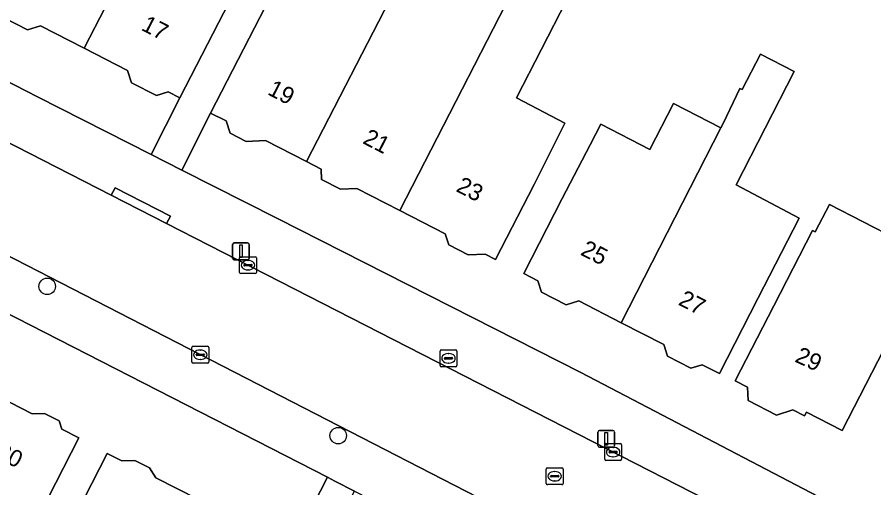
# Model space of a CAD drawing. Extents: x 160349 to 161355, y 381727 to 382854.
# Drawn here: x 161066.3 to 161117.1, y 382426.4 to 382454.3 of the extents above; entities that cross this region are included whole.
import ezdxf

# ---------------------------------------------------------------- set-up
doc = ezdxf.new("R2010")
doc.units = 0
for name, color, linetype in [('IMGEO_Boom', 7, 'Continuous'), ('IMGEO_Brandkraan', 7, 'Continuous'), ('IMGEO_Erf', 7, 'Continuous'), ('IMGEO_Kolk', 7, 'Continuous'), ('IMGEO_Lichtmast', 7, 'Continuous'), ('IMGEO_Pand', 7, 'Continuous'), ('IMGEO_Pand_nummerreeks', 7, 'Continuous'), ('IMGEO_Rijbaan_lokaal_open', 7, 'Continuous'), ('IMGEO_Rioolput', 7, 'Continuous'), ('IMGEO_Voetpad_open', 7, 'Continuous')]:
    doc.layers.add(name, color=color, linetype=linetype)

msp = doc.modelspace()

# ---------------------------------------------------------------- linework, layer by layer
at = {"layer": 'IMGEO_Boom'}
for centre in [(161068.063, 382438.303), (161085.314, 382429.45)]:
    msp.add_circle(centre, 0.489, dxfattribs=at)
at = {"layer": 'IMGEO_Brandkraan'}
for p, q in [((161091.349, 382433.609), (161091.349, 382434.461)), ((161091.424, 382434.535), (161092.276, 382434.535)), ((161091.837, 382434.315), (161091.862, 382434.315)), ((161092.35, 382434.461), (161092.35, 382433.609)), ((161091.608, 382434.029), (161091.608, 382434.041)), ((161092.046, 382433.992), (161091.648, 382433.992)), ((161091.651, 382434.078), (161092.049, 382434.078)), ((161092.092, 382434.041), (161092.092, 382434.029)), ((161092.276, 382433.535), (161091.424, 382433.535)), ((161091.86, 382433.755), (161091.835, 382433.755))]:
    msp.add_line(p, q, dxfattribs=at)
for points in [[(161091.349, 382433.609), (161091.349, 382434.461)], [(161091.424, 382434.535), (161092.276, 382434.535)], [(161092.35, 382434.461), (161092.35, 382433.609)], [(161092.276, 382433.535), (161091.424, 382433.535)]]:
    msp.add_lwpolyline(points, dxfattribs=at)
for centre, radius, start, end in [((161091.426, 382434.459), 0.0765, 91.552, 178.448), ((161091.426, 382434.459), 0.0765, 91.552, 178.448), ((161092.274, 382434.459), 0.0765, 1.552, 88.448), ((161092.274, 382434.459), 0.0765, 1.552, 88.448), ((161091.648, 382434.038), 0.0403, 85.8775, 175.7526), ((161091.645, 382434.028), 0.0366, 178.938, 274.7102), ((161092.049, 382434.035), 0.043, 264.8664, 352.4533), ((161092.053, 382434.04), 0.0386, 1.7309, 96.639), ((161091.426, 382433.611), 0.0765, 181.552, 268.448), ((161091.426, 382433.611), 0.0765, 181.552, 268.448), ((161092.274, 382433.611), 0.0765, 271.552, 358.448), ((161092.274, 382433.611), 0.0765, 271.552, 358.448)]:
    msp.add_arc(centre, radius, start, end, dxfattribs=at)
for centre, major_axis, ratio, start_param, end_param in [((161091.836, 382434.035), (-0.387, 0.002), 0.722429, 4.712389, 7.853982), ((161091.861, 382434.035), (-0.39, 0.002), 0.717154, 1.570796, 4.712389)]:
    msp.add_ellipse(centre, major_axis=major_axis, ratio=ratio, start_param=start_param, end_param=end_param, dxfattribs=at)
at = {"layer": 'IMGEO_Erf'}
for points in [[(161000, 382484.289), (161067.487, 382449.539), (161074.226, 382446.119), (161075.931, 382449.48), (161075.232, 382449.839), (161074.532, 382449.614), (161073.062, 382450.37), (161072.828, 382451.099), (161070.245, 382452.427), (161067.658, 382453.757), (161066.897, 382453.513), (161065.546, 382454.207), (161065.301, 382454.972)], [(161062.514, 382405.064), (161071.223, 382400.63), (161078.048, 382414.038), (161075.226, 382415.424), (161072.716, 382410.522), (161070.114, 382411.854), (161067.428, 382413.229), (161069.916, 382418.088), (161067.092, 382419.534), (161069.348, 382423.94), (161071.627, 382428.39), (161072.494, 382427.946), (161073.251, 382427.984), (161074.118, 382427.54), (161074.496, 382426.956), (161077.025, 382425.661), (161079.555, 382424.365), (161080.478, 382424.412), (161081.29, 382423.996), (161081.709, 382423.349), (161082.58, 382422.903), (161084.671, 382426.984), (161000, 382470.359)], [(161098.84, 382455.261), (161095.875, 382449.492), (161098.752, 382447.971), (161096.924, 382444.348), (161094.638, 382439.901), (161094.018, 382440.219), (161093.026, 382440.171), (161091.866, 382440.767), (161091.656, 382441.423), (161088.961, 382442.808), (161086.42, 382444.115), (161085.447, 382444.067), (161084.329, 382444.642), (161084.299, 382445.261), (161083.443, 382445.701), (161081.012, 382446.95), (161079.852, 382446.894), (161078.904, 382447.381), (161078.67, 382448.109), (161077.751, 382448.582), (161076.035, 382445.201), (161081.707, 382442.323), (161099.704, 382433.19), (161153.316, 382405.165)]]:
    msp.add_lwpolyline(points, dxfattribs=at)
for points in [[(161109.129, 382450.038), (161109.258, 382449.972), (161110.336, 382452.07), (161112.35, 382451.035), (161108.898, 382444.319), (161112.63, 382442.355), (161110.195, 382437.581), (161107.909, 382433.134), (161106.894, 382433.655), (161106.225, 382433.441), (161104.834, 382434.156), (161104.611, 382434.851), (161102.09, 382436.147), (161099.569, 382437.443), (161098.819, 382437.203), (161097.369, 382437.948), (161097.152, 382438.626), (161096.311, 382439.058), (161098.597, 382443.505), (161100.25, 382446.701), (161100.876, 382447.912), (161103.784, 382446.41), (161105.187, 382449.138), (161107.995, 382447.694), (161108.128, 382447.953)], [(161113.43, 382441.607), (161113.587, 382441.526), (161114.428, 382443.163), (161118.435, 382441.103), (161119.836, 382443.827), (161122.845, 382442.28), (161121.955, 382440.548), (161119.668, 382436.101), (161118.702, 382436.598), (161115.181, 382429.749), (161113.067, 382430.836), (161112.953, 382430.615), (161112.255, 382430.974), (161111.285, 382430.663), (161109.604, 382431.527), (161109.565, 382432.324), (161108.848, 382432.693), (161111.134, 382437.14)], [(161058.875, 382434.943), (161060.161, 382434.285), (161060.901, 382434.322), (161061.851, 382433.836), (161061.996, 382433.386), (161064.585, 382432.061), (161067.177, 382430.734), (161067.895, 382430.77), (161068.779, 382430.317), (161068.935, 382429.836), (161069.94, 382429.321), (161067.662, 382424.871), (161065.964, 382421.556), (161065.001, 382419.677), (161062.842, 382419.512), (161061.851, 382420.019), (161060.841, 382418.137), (161060.017, 382416.603), (161057.419, 382417.933), (161054.685, 382419.334), (161055.478, 382420.884), (161057.9, 382425.615), (161054.889, 382427.157), (161056.597, 382430.493)]]:
    msp.add_lwpolyline(points, close=True, dxfattribs=at)
at = {"layer": 'IMGEO_Kolk'}
for p, q in [((161079.464, 382439.133), (161079.464, 382439.985)), ((161079.539, 382440.059), (161080.391, 382440.059)), ((161080.465, 382439.985), (161080.465, 382439.133)), ((161079.723, 382439.553), (161079.723, 382439.565)), ((161080.161, 382439.516), (161079.763, 382439.516)), ((161079.766, 382439.602), (161080.164, 382439.602)), ((161079.952, 382439.839), (161079.977, 382439.839)), ((161080.207, 382439.565), (161080.207, 382439.553)), ((161080.391, 382439.059), (161079.539, 382439.059)), ((161079.975, 382439.279), (161079.95, 382439.279)), ((161076.636, 382433.82), (161076.636, 382434.672)), ((161076.711, 382434.746), (161077.563, 382434.746)), ((161077.124, 382434.526), (161077.149, 382434.526)), ((161077.637, 382434.672), (161077.637, 382433.82)), ((161076.895, 382434.24), (161076.895, 382434.252)), ((161077.333, 382434.203), (161076.935, 382434.203)), ((161076.938, 382434.289), (161077.336, 382434.289)), ((161077.147, 382433.966), (161077.122, 382433.966)), ((161077.379, 382434.252), (161077.379, 382434.24)), ((161077.563, 382433.746), (161076.711, 382433.746)), ((161101.109, 382428.049), (161101.109, 382428.901)), ((161101.184, 382428.975), (161102.036, 382428.975)), ((161101.597, 382428.755), (161101.622, 382428.755)), ((161102.11, 382428.901), (161102.11, 382428.049)), ((161101.368, 382428.469), (161101.368, 382428.481)), ((161101.806, 382428.432), (161101.408, 382428.432)), ((161101.411, 382428.518), (161101.809, 382428.518)), ((161101.852, 382428.481), (161101.852, 382428.469)), ((161102.036, 382427.975), (161101.184, 382427.975)), ((161101.62, 382428.195), (161101.595, 382428.195))]:
    msp.add_line(p, q, dxfattribs=at)
for points in [[(161079.464, 382439.133), (161079.464, 382439.985)], [(161079.539, 382440.059), (161080.391, 382440.059)], [(161080.465, 382439.985), (161080.465, 382439.133)], [(161080.391, 382439.059), (161079.539, 382439.059)], [(161076.636, 382433.82), (161076.636, 382434.672)], [(161076.711, 382434.746), (161077.563, 382434.746)], [(161077.637, 382434.672), (161077.637, 382433.82)], [(161077.563, 382433.746), (161076.711, 382433.746)], [(161101.109, 382428.049), (161101.109, 382428.901)], [(161101.184, 382428.975), (161102.036, 382428.975)], [(161102.11, 382428.901), (161102.11, 382428.049)], [(161102.036, 382427.975), (161101.184, 382427.975)]]:
    msp.add_lwpolyline(points, dxfattribs=at)
for centre, radius, start, end in [((161079.541, 382439.983), 0.0765, 91.552, 178.448), ((161079.541, 382439.983), 0.0765, 91.552, 178.448), ((161080.389, 382439.983), 0.0765, 1.552, 88.448), ((161080.389, 382439.983), 0.0765, 1.552, 88.448), ((161079.763, 382439.562), 0.0403, 85.8775, 175.7526), ((161079.76, 382439.552), 0.0366, 178.938, 274.7102), ((161080.164, 382439.559), 0.043, 264.8664, 352.4533), ((161080.168, 382439.564), 0.0386, 1.7309, 96.639), ((161079.541, 382439.135), 0.0765, 181.552, 268.448), ((161079.541, 382439.135), 0.0765, 181.552, 268.448), ((161080.389, 382439.135), 0.0765, 271.552, 358.448), ((161080.389, 382439.135), 0.0765, 271.552, 358.448), ((161076.713, 382434.67), 0.0765, 91.552, 178.448), ((161076.713, 382434.67), 0.0765, 91.552, 178.448), ((161077.561, 382434.67), 0.0765, 1.552, 88.448), ((161077.561, 382434.67), 0.0765, 1.552, 88.448), ((161076.713, 382433.822), 0.0765, 181.552, 268.448), ((161076.713, 382433.822), 0.0765, 181.552, 268.448), ((161076.935, 382434.249), 0.0403, 85.8775, 175.7526), ((161076.932, 382434.239), 0.0366, 178.938, 274.7102), ((161077.336, 382434.246), 0.043, 264.8664, 352.4533), ((161077.34, 382434.251), 0.0386, 1.7309, 96.639), ((161077.561, 382433.822), 0.0765, 271.552, 358.448), ((161077.561, 382433.822), 0.0765, 271.552, 358.448), ((161101.186, 382428.899), 0.0765, 91.552, 178.448), ((161101.186, 382428.899), 0.0765, 91.552, 178.448), ((161102.034, 382428.899), 0.0765, 1.552, 88.448), ((161102.034, 382428.899), 0.0765, 1.552, 88.448), ((161101.408, 382428.478), 0.0403, 85.8775, 175.7526), ((161101.405, 382428.468), 0.0366, 178.938, 274.7102), ((161101.809, 382428.475), 0.043, 264.8664, 352.4533), ((161101.813, 382428.48), 0.0386, 1.7309, 96.639), ((161101.186, 382428.051), 0.0765, 181.552, 268.448), ((161101.186, 382428.051), 0.0765, 181.552, 268.448), ((161102.034, 382428.051), 0.0765, 271.552, 358.448), ((161102.034, 382428.051), 0.0765, 271.552, 358.448)]:
    msp.add_arc(centre, radius, start, end, dxfattribs=at)
for centre, major_axis, ratio, start_param, end_param in [((161079.951, 382439.559), (-0.387, 0.002), 0.722429, 4.712389, 7.853982), ((161079.976, 382439.559), (-0.39, 0.002), 0.717154, 1.570796, 4.712389), ((161077.123, 382434.246), (-0.387, 0.002), 0.722429, 4.712389, 7.853982), ((161077.148, 382434.246), (-0.39, 0.002), 0.717154, 1.570796, 4.712389), ((161101.596, 382428.475), (-0.387, 0.002), 0.722429, 4.712389, 7.853982), ((161101.621, 382428.475), (-0.39, 0.002), 0.717154, 1.570796, 4.712389)]:
    msp.add_ellipse(centre, major_axis=major_axis, ratio=ratio, start_param=start_param, end_param=end_param, dxfattribs=at)
at = {"layer": 'IMGEO_Lichtmast'}
for p, q in [((161079.053, 382439.981), (161079.053, 382440.781)), ((161079.053, 382440.781), (161079.053, 382439.981)), ((161079.153, 382440.881), (161079.943, 382440.881)), ((161079.943, 382440.881), (161079.153, 382440.881)), ((161080.043, 382440.781), (161080.043, 382439.981)), ((161080.043, 382439.981), (161080.043, 382440.781)), ((161079.943, 382439.881), (161079.153, 382439.881)), ((161079.153, 382439.881), (161079.943, 382439.881)), ((161100.803, 382429.757), (161101.593, 382429.757)), ((161101.593, 382429.757), (161100.803, 382429.757)), ((161100.703, 382428.857), (161100.703, 382429.657)), ((161100.703, 382429.657), (161100.703, 382428.857)), ((161101.693, 382429.657), (161101.693, 382428.857)), ((161101.693, 382428.857), (161101.693, 382429.657)), ((161101.593, 382428.757), (161100.803, 382428.757)), ((161100.803, 382428.757), (161101.593, 382428.757))]:
    msp.add_line(p, q, dxfattribs=at)
for points in [[(161079.473, 382440.756), (161079.623, 382440.756), (161079.623, 382440.006), (161079.473, 382440.006), (161079.473, 382440.756)], [(161101.123, 382429.632), (161101.273, 382429.632), (161101.273, 382428.882), (161101.123, 382428.882), (161101.123, 382429.632)]]:
    msp.add_lwpolyline(points, dxfattribs=at)
for centre, start, end in [((161079.153, 382440.781), 90, 180), ((161079.153, 382440.781), 90, 180), ((161079.943, 382440.781), 0, 90), ((161079.943, 382440.781), 360, 90), ((161079.153, 382439.981), 180, 270), ((161079.153, 382439.981), 180, 270), ((161079.943, 382439.981), 270, 0), ((161079.943, 382439.981), 270, 0), ((161100.803, 382429.657), 90, 180), ((161100.803, 382429.657), 90, 180), ((161101.593, 382429.657), 0, 90), ((161101.593, 382429.657), 360, 90), ((161100.803, 382428.857), 180, 270), ((161100.803, 382428.857), 180, 270), ((161101.593, 382428.857), 270, 0), ((161101.593, 382428.857), 270, 0)]:
    msp.add_arc(centre, 0.1, start, end, dxfattribs=at)
at = {"layer": 'IMGEO_Pand'}
for points in [[(161076.817, 382465.155), (161076.598, 382465.267), (161077.805, 382467.615), (161078.003, 382468.001), (161075.824, 382469.12), (161075.626, 382468.734), (161073.587, 382464.768), (161072.994, 382465.073), (161072.255, 382465.453), (161070.819, 382462.659), (161068.773, 382463.704), (161066.783, 382459.832), (161064.497, 382455.385), (161065.301, 382454.972), (161065.546, 382454.207), (161066.897, 382453.513), (161067.658, 382453.757), (161070.245, 382452.427)], [(161080.189, 382457.773), (161077.481, 382459.23), (161079.751, 382463.646), (161076.817, 382465.155), (161070.245, 382452.427), (161072.828, 382451.099), (161073.062, 382450.37), (161074.532, 382449.614), (161075.232, 382449.839), (161075.931, 382449.48), (161078.217, 382453.927), (161079.735, 382456.887)], [(161089.032, 382456.579), (161091.243, 382460.881), (161088.352, 382462.368), (161084.703, 382455.27), (161081.909, 382456.682), (161080.037, 382453.029), (161077.751, 382448.582), (161078.67, 382448.109), (161078.904, 382447.381), (161079.852, 382446.894), (161081.012, 382446.95), (161083.443, 382445.701)], [(161097.096, 382458.638), (161096.9, 382458.738), (161094.472, 382459.987), (161093.467, 382458.032), (161093.26, 382458.139), (161091.742, 382455.186), (161089.24, 382456.472), (161089.032, 382456.579), (161083.443, 382445.701), (161084.299, 382445.261), (161084.329, 382444.642), (161085.447, 382444.067), (161086.42, 382444.115), (161088.961, 382442.808)], [(161098.84, 382455.261), (161098.643, 382455.362), (161100.196, 382458.383), (161097.64, 382459.697), (161097.096, 382458.638), (161088.961, 382442.808), (161091.656, 382441.423), (161091.866, 382440.767), (161093.026, 382440.171), (161094.018, 382440.219), (161094.638, 382439.901), (161096.924, 382444.348), (161098.752, 382447.971), (161095.875, 382449.492)], [(161108.898, 382444.319), (161112.35, 382451.035), (161110.336, 382452.07), (161109.258, 382449.972), (161109.129, 382450.038), (161108.128, 382447.953), (161107.995, 382447.694), (161102.09, 382436.147), (161104.611, 382434.851), (161104.834, 382434.156), (161106.225, 382433.441), (161106.894, 382433.655), (161107.909, 382433.134), (161110.195, 382437.581), (161112.63, 382442.355)], [(161107.995, 382447.694), (161105.187, 382449.138), (161103.784, 382446.41), (161100.876, 382447.912), (161100.25, 382446.701), (161098.597, 382443.505), (161096.311, 382439.058), (161097.152, 382438.626), (161097.369, 382437.948), (161098.819, 382437.203), (161099.569, 382437.443), (161102.09, 382436.147)], [(161111.134, 382437.14), (161108.848, 382432.693), (161109.565, 382432.324), (161109.604, 382431.527), (161111.285, 382430.663), (161112.255, 382430.974), (161112.953, 382430.615), (161113.067, 382430.836), (161115.181, 382429.749), (161118.702, 382436.598), (161119.668, 382436.101), (161121.955, 382440.548), (161122.845, 382442.28), (161119.836, 382443.827), (161118.435, 382441.103), (161114.428, 382443.163), (161113.587, 382441.526), (161113.43, 382441.607)], [(161067.662, 382424.871), (161069.94, 382429.321), (161068.935, 382429.836), (161068.779, 382430.317), (161067.895, 382430.77), (161067.177, 382430.734), (161064.585, 382432.061), (161059.19, 382421.448), (161057.419, 382417.933), (161060.017, 382416.603), (161060.841, 382418.137), (161061.851, 382420.019), (161062.842, 382419.512), (161065.001, 382419.677), (161065.964, 382421.556)], [(161070.114, 382411.854), (161077.025, 382425.661), (161074.496, 382426.956), (161074.118, 382427.54), (161073.251, 382427.984), (161072.494, 382427.946), (161071.627, 382428.39), (161069.348, 382423.94), (161067.092, 382419.534), (161069.916, 382418.088), (161067.428, 382413.229)]]:
    msp.add_lwpolyline(points, close=True, dxfattribs=at)
at = {"layer": 'IMGEO_Rijbaan_lokaal_open'}
for points in [[(160984.373, 382481.763), (161000, 382473.769), (161051.221, 382447.565), (161055.178, 382445.54), (161123.037, 382410.642), (161128.429, 382407.875), (161148.914, 382397.364), (161149.186, 382397.232)], [(161151.878, 382402.587), (161151.401, 382402.829), (161129.216, 382414.337), (161125.629, 382416.174), (161075.136, 382442.031), (161071.856, 382443.711), (161049.272, 382455.276)]]:
    msp.add_lwpolyline(points, dxfattribs=at)
at = {"layer": 'IMGEO_Rioolput'}
for p, q in [((161097.646, 382426.615), (161097.646, 382427.467)), ((161097.721, 382427.541), (161098.573, 382427.541)), ((161098.134, 382427.321), (161098.159, 382427.321)), ((161098.647, 382427.467), (161098.647, 382426.615)), ((161097.905, 382427.035), (161097.905, 382427.047)), ((161098.343, 382426.998), (161097.945, 382426.998)), ((161097.948, 382427.084), (161098.346, 382427.084)), ((161098.157, 382426.761), (161098.132, 382426.761)), ((161098.389, 382427.047), (161098.389, 382427.035)), ((161098.573, 382426.541), (161097.721, 382426.541))]:
    msp.add_line(p, q, dxfattribs=at)
for points in [[(161097.646, 382426.615), (161097.646, 382427.467)], [(161097.721, 382427.541), (161098.573, 382427.541)], [(161098.647, 382427.467), (161098.647, 382426.615)], [(161098.573, 382426.541), (161097.721, 382426.541)]]:
    msp.add_lwpolyline(points, dxfattribs=at)
for centre, radius, start, end in [((161097.723, 382427.465), 0.0765, 91.552, 178.448), ((161097.723, 382427.465), 0.0765, 91.552, 178.448), ((161098.571, 382427.465), 0.0765, 1.552, 88.448), ((161098.571, 382427.465), 0.0765, 1.552, 88.448), ((161097.945, 382427.044), 0.0403, 85.8775, 175.7526), ((161097.942, 382427.034), 0.0366, 178.938, 274.7102), ((161098.346, 382427.041), 0.043, 264.8664, 352.4533), ((161098.35, 382427.046), 0.0386, 1.7309, 96.639), ((161097.723, 382426.617), 0.0765, 181.552, 268.448), ((161097.723, 382426.617), 0.0765, 181.552, 268.448), ((161098.571, 382426.617), 0.0765, 271.552, 358.448), ((161098.571, 382426.617), 0.0765, 271.552, 358.448)]:
    msp.add_arc(centre, radius, start, end, dxfattribs=at)
for centre, major_axis, ratio, start_param, end_param in [((161098.133, 382427.041), (-0.387, 0.002), 0.722429, 4.712389, 7.853982), ((161098.158, 382427.041), (-0.39, 0.002), 0.717154, 1.570796, 4.712389)]:
    msp.add_ellipse(centre, major_axis=major_axis, ratio=ratio, start_param=start_param, end_param=end_param, dxfattribs=at)
at = {"layer": 'IMGEO_Voetpad_open'}
for points in [[(161067.487, 382449.539), (161000, 382484.289), (160986.05, 382491.5), (160985.241, 382489.738)], [(160981.396, 382482.139), (160980.496, 382480.356), (161000, 382470.359), (161084.671, 382426.984), (161085.12, 382426.754), (161086.277, 382426.161), (161121.067, 382408.339), (161126.774, 382405.417), (161134.344, 382401.541), (161143.581, 382396.8), (161148.024, 382394.51), (161149.186, 382397.232), (161148.914, 382397.364), (161128.429, 382407.875), (161128.201, 382407.431), (161122.809, 382410.198), (161123.037, 382410.642), (161055.178, 382445.54)], [(161049.272, 382455.276), (161071.856, 382443.711), (161072.086, 382444.154), (161075.366, 382442.474), (161075.136, 382442.031), (161125.629, 382416.174), (161125.859, 382416.617), (161129.446, 382414.78), (161129.216, 382414.337), (161151.401, 382402.829), (161151.878, 382402.587), (161153.316, 382405.165), (161099.704, 382433.19), (161081.707, 382442.323), (161076.035, 382445.201), (161074.226, 382446.119), (161067.487, 382449.539)], [(161118.585, 382376.323), (161104.527, 382383.189), (161101.289, 382384.864), (161098.727, 382386.156), (161098.851, 382386.402), (161080.706, 382395.67), (161078.203, 382397.019), (161072.767, 382399.786), (161078.475, 382410.98), (161079.466, 382412.9), (161080.065, 382414.04), (161081.903, 382417.622), (161084.182, 382422.072), (161086.277, 382426.161), (161085.12, 382426.754), (161084.671, 382426.984), (161082.58, 382422.903), (161080.302, 382418.453), (161078.048, 382414.038), (161071.223, 382400.63), (161062.514, 382405.064)]]:
    msp.add_lwpolyline(points, dxfattribs=at)
for points in [[(161087.379, 382467.36), (161089.46, 382471.423), (161088.35, 382471.992), (161087.116, 382469.59), (161086.263, 382467.932), (161080.494, 382456.503), (161079.735, 382456.887), (161078.217, 382453.927), (161075.931, 382449.48), (161074.226, 382446.119), (161076.035, 382445.201), (161077.751, 382448.582), (161080.037, 382453.029), (161081.909, 382456.682)], [(161071.856, 382443.711), (161075.136, 382442.031), (161075.366, 382442.474), (161072.086, 382444.154)]]:
    msp.add_lwpolyline(points, close=True, dxfattribs=at)

# ---------------------------------------------------------------- texts
at = {"layer": 'IMGEO_Pand_nummerreeks'}
for s, rotation, p in [('17', 332.6871, (161073.576, 382453.532)), ('19', 332.796, (161081.063, 382449.712)), ('21', 332.796, (161086.711, 382446.809)), ('23', 332.796, (161092.24, 382443.967)), ('25', 332.9449, (161099.621, 382440.198)), ('27', 332.9449, (161105.42, 382437.236)), ('29', 335.0679, (161112.327, 382433.855)), ('20', 333.0653, (161064.954, 382428.175))]:
    msp.add_text(s, height=1, rotation=rotation, dxfattribs=at).set_placement(p)

doc.saveas('drawing.dxf')
